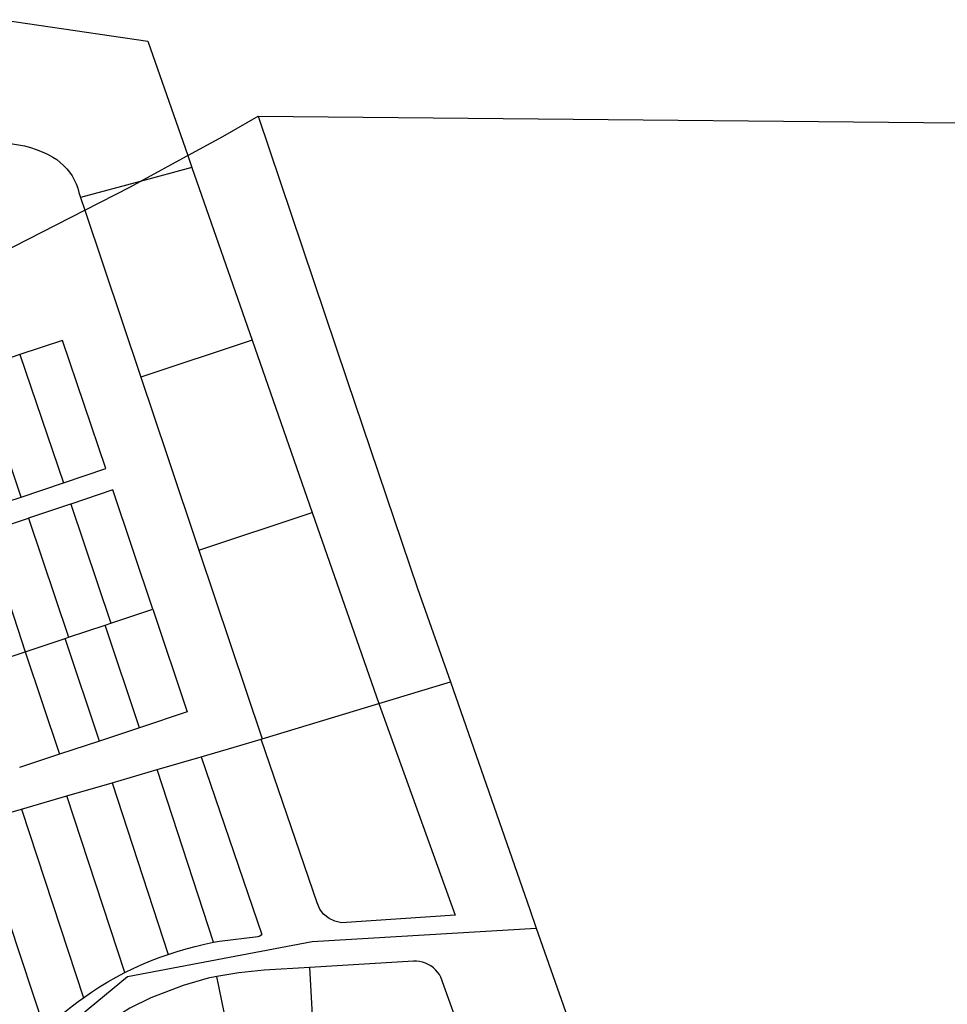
# Model space of a CAD drawing. Header units: inches. Extents: x 210911 to 224988, y 571697 to 586201.
# Tile 277 of 301: x 221967 to 222156, y 584890 to 585090. Entities that reach past the tile are written whole.
import ezdxf

# ---------------------------------------------------------------- set-up
doc = ezdxf.new("R2010")
doc.units = ezdxf.units.IN
doc.header["$MEASUREMENT"] = 0

msp = doc.modelspace()

# ---------------------------------------------------------------- linework, layer by layer
for points in [[(221963.792, 585090.227), (221963.806, 585090.362), (221993.268, 585086.008), (222001.365, 585062.784)], [(222001.365, 585062.784), (222008.506, 585066.682), (222015.675, 585070.768)], [(222015.675, 585070.768), (222200.418, 585069.002)], [(222015.675, 585070.768), (222033.645, 585017.323), (222048.019, 584974.923), (222054.72, 584955.923)], [(221963.357, 585065.315), (221964.595, 585065.274), (221965.829, 585065.163), (221967.054, 585064.981), (221968.267, 585064.73), (221969.464, 585064.41), (221970.641, 585064.021), (221971.793, 585063.566), (221972.917, 585063.046), (221974.01, 585062.463)], [(221974.01, 585062.463), (221974.775, 585061.96), (221975.497, 585061.399), (221976.173, 585060.783), (221976.799, 585060.115), (221977.37, 585059.4), (221977.883, 585058.642), (221978.335, 585057.846), (221978.722, 585057.017), (221979.043, 585056.16), (221979.296, 585055.281)], [(221991.699, 585057.509), (222001.097, 585062.638), (222001.365, 585062.784)], [(222001.365, 585062.784), (222002.219, 585060.336)], [(222002.219, 585060.336), (221991.699, 585057.509)], [(222002.219, 585060.336), (222014.43, 585025.314)], [(221991.699, 585057.509), (221979.636, 585054.266)], [(221980.503, 585051.681), (221989.787, 585056.465), (221991.699, 585057.509)], [(221979.296, 585055.281), (221979.636, 585054.266)], [(221979.636, 585054.266), (221980.503, 585051.681)], [(221954.388, 585038.386), (221980.503, 585051.681)], [(221980.503, 585051.681), (221991.874, 585017.765)], [(221976.149, 584996.358), (221984.78, 584999.233), (221975.948, 585025.258), (221967.311, 585022.369)], [(222014.43, 585025.314), (221991.874, 585017.765)], [(222014.43, 585025.314), (222026.624, 584990.341)], [(221967.311, 585022.369), (221958.824, 585019.505)], [(221967.311, 585022.369), (221976.149, 584996.358)], [(221967.571, 584993.429), (221958.824, 585019.505)], [(221991.874, 585017.765), (221997.272, 585001.667), (222003.656, 584982.659)], [(221967.571, 584993.429), (221976.149, 584996.358)], [(221994.3, 584970.719), (221986.185, 584994.906), (221977.614, 584992.035)], [(221958.98, 584990.639), (221967.571, 584993.429)], [(221977.614, 584992.035), (221977.551, 584992.014), (221969.023, 584989.144)], [(221977.614, 584992.035), (221985.744, 584967.859)], [(222003.656, 584982.659), (222026.624, 584990.341)], [(222026.624, 584990.341), (222040.158, 584951.528)], [(221969.023, 584989.144), (221968.994, 584989.134), (221960.43, 584986.256)], [(221969.023, 584989.144), (221977.181, 584964.997)], [(221960.43, 584986.256), (221968.384, 584962.057)], [(222003.656, 584982.659), (222016.508, 584944.391)], [(221985.744, 584967.859), (221994.3, 584970.719)], [(221994.3, 584970.719), (222001.235, 584949.833), (221991.597, 584946.634)], [(221977.181, 584964.997), (221984.6, 584967.477)], [(221984.6, 584967.477), (221985.744, 584967.859)], [(221991.597, 584946.634), (221984.6, 584967.477)], [(221968.384, 584962.057), (221976.471, 584964.76)], [(221976.471, 584964.76), (221977.181, 584964.997)], [(221983.483, 584943.917), (221976.471, 584964.76)], [(221960.267, 584959.344), (221968.384, 584962.057)], [(221968.384, 584962.057), (221975.316, 584941.278)], [(222040.158, 584951.528), (222054.72, 584955.923)], [(222054.72, 584955.923), (222070.793, 584909.738), (222072.123, 584905.942)], [(222016.508, 584944.391), (222040.158, 584951.528)], [(222040.158, 584951.528), (222055.628, 584908.586), (222032.606, 584907.004), (222031.257, 584907.363), (222030.099, 584907.918), (222028.92, 584908.783), (222028.184, 584909.774)], [(221991.597, 584946.634), (221991.558, 584946.621), (221983.483, 584943.917)], [(222004.123, 584940.727), (222010.81, 584942.671), (222016.306, 584944.33)], [(222016.306, 584944.33), (222016.508, 584944.391)], [(222027.664, 584911.069), (222016.306, 584944.33)], [(221983.483, 584943.917), (221983.444, 584943.904), (221975.316, 584941.278)], [(221975.316, 584941.278), (221967.218, 584938.537)], [(221995.173, 584938.126), (222004.123, 584940.727)], [(222004.123, 584940.727), (222016.406, 584904.656)], [(221986.004, 584935.461), (221995.173, 584938.126)], [(222006.624, 584903.088), (221995.173, 584938.126)], [(221976.828, 584932.794), (221986.004, 584935.461)], [(221986.004, 584935.461), (221997.387, 584900.629)], [(221967.631, 584930.121), (221976.828, 584932.794)], [(221988.579, 584896.929), (221976.828, 584932.794)], [(221958.398, 584927.438), (221967.631, 584930.121)], [(221967.631, 584930.121), (221980.21, 584891.835)], [(221972.353, 584885.413), (221965.096, 584907.28), (221963.406, 584912.366)], [(222028.184, 584909.774), (222027.664, 584911.069)], [(221973.755, 584883.362), (221981.356, 584889.681), (221989.113, 584896.131), (222026.637, 584903.222), (222072.123, 584905.942)], [(222007.799, 584903.306), (222015.596, 584904.247), (222015.885, 584904.314)], [(222015.885, 584904.314), (222016.406, 584904.656)], [(222072.123, 584905.942), (222083.093, 584874.626), (222095.013, 584840.454), (222106.595, 584806.024), (222115.132, 584781.014), (222125.908, 584749.724), (222136.251, 584720.235), (222147.238, 584687.972)], [(221997.387, 584900.629), (221999.206, 584901.221), (222001.041, 584901.764), (222002.89, 584902.256), (222004.751, 584902.697), (222006.624, 584903.088)], [(222006.624, 584903.088), (222007.799, 584903.306)], [(221988.579, 584896.929), (221990.299, 584897.765), (221992.041, 584898.554), (221993.803, 584899.294), (221995.586, 584899.986), (221997.387, 584900.629)], [(222047.21, 584899.219), (222026.157, 584897.962)], [(222052.734, 584895.997), (222052.437, 584896.537), (222052.083, 584897.042), (222051.677, 584897.507), (222051.223, 584897.924), (222050.727, 584898.291), (222050.194, 584898.601), (222049.631, 584898.853), (222049.044, 584899.042), (222048.44, 584899.167), (222047.827, 584899.226), (222047.21, 584899.219)], [(221980.21, 584891.835), (221981.826, 584892.946), (221983.472, 584894.012), (221985.147, 584895.031), (221986.85, 584896.004), (221988.579, 584896.929)], [(222026.157, 584897.962), (222016.905, 584897.411), (222011.713, 584896.905), (222007.286, 584896.12)], [(222027.658, 584871.237), (222026.157, 584897.962)], [(222005.522, 584895.808), (222000.475, 584894.344), (221993.849, 584891.833), (221989.623, 584889.696), (221984.553, 584886.484)], [(222007.286, 584896.12), (222005.522, 584895.808)], [(222012.939, 584868.44), (222007.286, 584896.12)], [(222057.787, 584881.835), (222052.734, 584895.997)], [(221972.353, 584885.413), (221973.984, 584886.903), (221975.66, 584888.343), (221977.379, 584889.73), (221979.139, 584891.065)], [(221979.139, 584891.065), (221980.21, 584891.835)]]:
    msp.add_lwpolyline(points)

doc.saveas('drawing.dxf')
